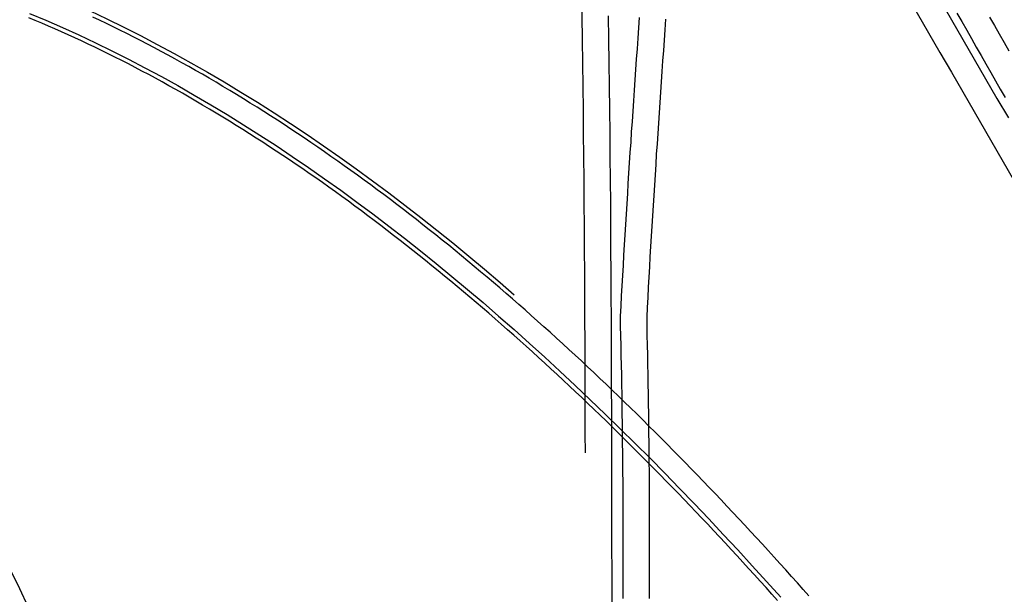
# Model space of a CAD drawing. Header units: metres. Extents: x 209848 to 209928, y 1182430 to 1182563.
# Tile 644 of 656: x 209863.17 to 209874.34, y 1182488.55 to 1182495.07. Entities that reach past the tile are written whole.
import ezdxf

# ---------------------------------------------------------------- set-up
doc = ezdxf.new("R2010")
doc.units = ezdxf.units.M
doc.header["$MEASUREMENT"] = 0
doc.linetypes.add('DGN Style 2', pattern=[15.036391, 9.021834, -6.014556])
doc.layers.get('0').update_dxf_attribs({"color": 254})

# ---------------------------------------------------------------- blocks, each defined once
blk = doc.blocks.new('*U2')
at = {"color": 3, "linetype": 'Continuous'}
for p, q in [((18.855, -3.965), (18.846, -4.084)), ((18.846, -4.084), (18.838, -4.202)), ((18.838, -4.202), (18.83, -4.321)), ((18.83, -4.321), (18.821, -4.439)), ((18.821, -4.439), (18.813, -4.557)), ((18.813, -4.557), (18.805, -4.675)), ((18.805, -4.675), (18.797, -4.793)), ((18.797, -4.793), (18.789, -4.911)), ((18.789, -4.911), (18.781, -5.029)), ((18.781, -5.029), (18.773, -5.146)), ((18.773, -5.146), (18.765, -5.264)), ((18.765, -5.264), (18.758, -5.381)), ((18.758, -5.381), (18.75, -5.499)), ((18.75, -5.499), (18.742, -5.616)), ((18.742, -5.616), (18.735, -5.733)), ((18.735, -5.733), (18.727, -5.85)), ((18.727, -5.85), (18.72, -5.966)), ((18.72, -5.966), (18.713, -6.083)), ((18.713, -6.083), (18.706, -6.2)), ((18.706, -6.2), (18.699, -6.316)), ((18.699, -6.316), (18.692, -6.432)), ((18.692, -6.432), (18.685, -6.548)), ((18.685, -6.548), (18.678, -6.664)), ((18.678, -6.664), (18.671, -6.78)), ((18.671, -6.78), (18.665, -6.896)), ((18.665, -6.896), (18.658, -7.012)), ((18.658, -7.012), (18.651, -7.127)), ((18.651, -7.127), (18.645, -7.243)), ((18.645, -7.243), (18.64, -7.357)), ((18.64, -7.357), (18.64, -7.469)), ((18.64, -7.469), (18.642, -7.58)), ((18.642, -7.58), (18.645, -7.691)), ((18.645, -7.691), (18.647, -7.802)), ((18.647, -7.802), (18.65, -7.912)), ((18.65, -7.912), (18.652, -8.023)), ((18.652, -8.023), (18.654, -8.134)), ((18.654, -8.134), (18.656, -8.244)), ((18.656, -8.244), (18.658, -8.355)), ((18.658, -8.355), (18.659, -8.465)), ((18.659, -8.465), (18.661, -8.576)), ((18.661, -8.576), (18.662, -8.686)), ((18.662, -8.686), (18.663, -8.797)), ((18.663, -8.797), (18.664, -8.907)), ((18.664, -8.907), (18.665, -9.018)), ((18.665, -9.018), (18.666, -9.128)), ((18.666, -9.128), (18.667, -9.239)), ((18.667, -9.239), (18.667, -9.349)), ((18.667, -9.349), (18.668, -9.46)), ((18.668, -9.46), (18.668, -9.57)), ((18.668, -9.57), (18.669, -9.68)), ((18.669, -9.68), (18.669, -9.79)), ((18.669, -9.79), (18.669, -9.901)), ((18.669, -9.901), (18.669, -10.011)), ((18.669, -10.011), (18.669, -10.121)), ((18.669, -10.121), (18.668, -10.231)), ((18.668, -10.231), (18.668, -10.341)), ((18.668, -10.341), (18.668, -10.451)), ((18.668, -10.451), (18.667, -10.561))]:
    blk.add_line(p, q, dxfattribs=at)
at = {"color": 40, "linetype": 'Continuous'}
for p, q in [((19.154, -3.986), (19.146, -4.105)), ((19.146, -4.105), (19.137, -4.223)), ((19.137, -4.223), (19.129, -4.342)), ((19.129, -4.342), (19.121, -4.46)), ((19.121, -4.46), (19.113, -4.578)), ((19.113, -4.578), (19.104, -4.696)), ((19.104, -4.696), (19.096, -4.814)), ((19.096, -4.814), (19.088, -4.931)), ((19.088, -4.931), (19.08, -5.049)), ((19.08, -5.049), (19.073, -5.166)), ((19.073, -5.166), (19.065, -5.284)), ((19.065, -5.284), (19.057, -5.401)), ((19.057, -5.401), (19.049, -5.518)), ((19.049, -5.518), (19.042, -5.635)), ((19.042, -5.635), (19.034, -5.752)), ((19.034, -5.752), (19.027, -5.869)), ((19.027, -5.869), (19.02, -5.985)), ((19.02, -5.985), (19.012, -6.102)), ((19.012, -6.102), (19.005, -6.218)), ((19.005, -6.218), (18.998, -6.334)), ((18.998, -6.334), (18.991, -6.45)), ((18.991, -6.45), (18.984, -6.566)), ((18.984, -6.566), (18.977, -6.682)), ((18.977, -6.682), (18.971, -6.798)), ((18.971, -6.798), (18.964, -6.913)), ((18.964, -6.913), (18.957, -7.029)), ((18.957, -7.029), (18.951, -7.144)), ((18.951, -7.144), (18.945, -7.259)), ((18.945, -7.259), (18.94, -7.369)), ((18.94, -7.369), (18.94, -7.471)), ((18.94, -7.471), (18.942, -7.574)), ((18.942, -7.574), (18.945, -7.684)), ((18.945, -7.684), (18.947, -7.795)), ((18.947, -7.795), (18.95, -7.906)), ((18.95, -7.906), (18.952, -8.017)), ((18.952, -8.017), (18.954, -8.128)), ((18.954, -8.128), (18.956, -8.239)), ((18.956, -8.239), (18.958, -8.35)), ((18.958, -8.35), (18.959, -8.461)), ((18.959, -8.461), (18.961, -8.572)), ((18.961, -8.572), (18.962, -8.683)), ((18.962, -8.683), (18.963, -8.794)), ((18.963, -8.794), (18.964, -8.905)), ((18.964, -8.905), (18.965, -9.015)), ((18.965, -9.015), (18.966, -9.126)), ((18.966, -9.126), (18.967, -9.237)), ((18.967, -9.237), (18.967, -9.348)), ((18.967, -9.348), (18.968, -9.458)), ((18.968, -9.458), (18.968, -9.569)), ((18.968, -9.569), (18.969, -9.679)), ((18.969, -9.679), (18.969, -9.79)), ((18.969, -9.79), (18.969, -9.9)), ((18.969, -9.9), (18.969, -10.011)), ((18.969, -10.011), (18.969, -10.121)), ((18.969, -10.121), (18.968, -10.231)), ((18.968, -10.231), (18.968, -10.342)), ((18.968, -10.342), (18.968, -10.452)), ((18.968, -10.452), (18.967, -10.562))]:
    blk.add_line(p, q, dxfattribs=at)
blk = doc.blocks.new('*U3')
at = {"color": 40, "linetype": 'Continuous'}
for p, q in [((11.999, -3.999), (11.925, -3.969)), ((12.073, -4.031), (11.999, -3.999)), ((22.832, -3.961), (22.887, -4.057)), ((12.148, -4.063), (12.073, -4.031)), ((12.222, -4.095), (12.148, -4.063)), ((12.297, -4.129), (12.222, -4.095)), ((12.372, -4.163), (12.297, -4.129)), ((22.887, -4.057), (22.942, -4.153)), ((12.448, -4.197), (12.372, -4.163)), ((12.523, -4.232), (12.448, -4.197)), ((12.599, -4.268), (12.523, -4.232)), ((22.942, -4.153), (22.997, -4.25)), ((12.675, -4.304), (12.599, -4.268)), ((12.751, -4.341), (12.675, -4.304)), ((12.828, -4.378), (12.751, -4.341)), ((22.997, -4.25), (23.051, -4.346)), ((12.904, -4.416), (12.828, -4.378)), ((12.98, -4.455), (12.904, -4.416)), ((13.057, -4.494), (12.98, -4.455)), ((13.133, -4.534), (13.057, -4.494)), ((13.21, -4.574), (13.133, -4.534)), ((13.287, -4.615), (13.21, -4.574)), ((13.363, -4.656), (13.287, -4.615)), ((13.44, -4.698), (13.363, -4.656)), ((13.517, -4.741), (13.44, -4.698)), ((13.593, -4.783), (13.517, -4.741)), ((13.67, -4.827), (13.593, -4.783)), ((13.746, -4.871), (13.67, -4.827)), ((13.823, -4.915), (13.746, -4.871)), ((13.899, -4.96), (13.823, -4.915)), ((13.976, -5.005), (13.899, -4.96)), ((14.052, -5.051), (13.976, -5.005)), ((14.128, -5.097), (14.052, -5.051)), ((14.205, -5.144), (14.128, -5.097)), ((14.281, -5.191), (14.205, -5.144)), ((14.357, -5.238), (14.281, -5.191)), ((14.432, -5.286), (14.357, -5.238)), ((14.508, -5.335), (14.432, -5.286)), ((14.584, -5.383), (14.508, -5.335)), ((14.659, -5.433), (14.584, -5.383)), ((14.735, -5.482), (14.659, -5.433)), ((14.81, -5.532), (14.735, -5.482)), ((14.885, -5.583), (14.81, -5.532)), ((14.96, -5.634), (14.885, -5.583)), ((15.035, -5.685), (14.96, -5.634)), ((15.109, -5.736), (15.035, -5.685)), ((15.184, -5.788), (15.109, -5.736)), ((15.258, -5.841), (15.184, -5.788)), ((15.332, -5.893), (15.258, -5.841)), ((15.407, -5.946), (15.332, -5.893)), ((15.48, -6), (15.407, -5.946)), ((15.554, -6.053), (15.48, -6)), ((15.628, -6.107), (15.554, -6.053)), ((15.702, -6.162), (15.628, -6.107)), ((15.775, -6.217), (15.702, -6.162)), ((15.848, -6.272), (15.775, -6.217)), ((15.921, -6.328), (15.848, -6.272)), ((15.994, -6.383), (15.921, -6.328)), ((16.067, -6.44), (15.994, -6.383)), ((16.14, -6.496), (16.067, -6.44)), ((16.213, -6.553), (16.14, -6.496)), ((16.285, -6.61), (16.213, -6.553)), ((16.358, -6.668), (16.285, -6.61)), ((16.43, -6.726), (16.358, -6.668)), ((16.502, -6.784), (16.43, -6.726)), ((16.574, -6.843), (16.502, -6.784)), ((16.646, -6.902), (16.574, -6.843)), ((16.718, -6.961), (16.646, -6.902)), ((16.79, -7.021), (16.718, -6.961)), ((16.862, -7.081), (16.79, -7.021)), ((16.933, -7.141), (16.862, -7.081)), ((17.005, -7.202), (16.933, -7.141)), ((17.076, -7.263), (17.005, -7.202)), ((17.147, -7.324), (17.076, -7.263)), ((17.218, -7.386), (17.147, -7.324)), ((17.289, -7.448), (17.218, -7.386)), ((17.36, -7.51), (17.289, -7.448)), ((17.431, -7.573), (17.36, -7.51)), ((17.502, -7.636), (17.431, -7.573)), ((17.572, -7.699), (17.502, -7.636)), ((17.643, -7.762), (17.572, -7.699)), ((17.713, -7.826), (17.643, -7.762)), ((17.783, -7.89), (17.713, -7.826)), ((17.853, -7.955), (17.783, -7.89)), ((17.923, -8.019), (17.853, -7.955)), ((17.993, -8.084), (17.923, -8.019)), ((18.063, -8.15), (17.993, -8.084)), ((18.132, -8.215), (18.063, -8.15)), ((18.202, -8.281), (18.132, -8.215)), ((18.271, -8.347), (18.202, -8.281)), ((18.34, -8.413), (18.271, -8.347)), ((18.41, -8.48), (18.34, -8.413)), ((18.479, -8.546), (18.41, -8.48)), ((18.547, -8.614), (18.479, -8.546)), ((18.616, -8.681), (18.547, -8.614)), ((18.685, -8.748), (18.616, -8.681)), ((18.753, -8.816), (18.685, -8.748)), ((18.822, -8.884), (18.753, -8.816)), ((18.89, -8.953), (18.822, -8.884)), ((18.958, -9.021), (18.89, -8.953)), ((19.026, -9.09), (18.958, -9.021)), ((19.094, -9.159), (19.026, -9.09)), ((19.162, -9.228), (19.094, -9.159)), ((19.229, -9.298), (19.162, -9.228)), ((19.297, -9.367), (19.229, -9.298)), ((19.364, -9.437), (19.297, -9.367)), ((19.432, -9.508), (19.364, -9.437)), ((19.499, -9.578), (19.432, -9.508)), ((19.566, -9.648), (19.499, -9.578)), ((19.633, -9.719), (19.566, -9.648)), ((19.699, -9.79), (19.633, -9.719)), ((19.766, -9.861), (19.699, -9.79)), ((19.833, -9.933), (19.766, -9.861)), ((19.899, -10.004), (19.833, -9.933)), ((19.965, -10.076), (19.899, -10.004)), ((20.031, -10.148), (19.965, -10.076)), ((20.097, -10.22), (20.031, -10.148)), ((20.163, -10.293), (20.097, -10.22)), ((20.229, -10.365), (20.163, -10.293)), ((20.295, -10.438), (20.229, -10.365)), ((20.36, -10.511), (20.295, -10.438)), ((20.426, -10.584), (20.36, -10.511))]:
    blk.add_line(p, q, dxfattribs=at)
at = {"color": 3, "linetype": 'Continuous'}
for p, q in [((12.729, -3.997), (12.651, -3.961)), ((12.806, -4.034), (12.729, -3.997)), ((22.461, -3.917), (22.517, -4.013)), ((22.517, -4.013), (22.572, -4.11)), ((12.884, -4.072), (12.806, -4.034)), ((12.961, -4.11), (12.884, -4.072)), ((13.039, -4.149), (12.961, -4.11)), ((22.572, -4.11), (22.627, -4.206)), ((13.117, -4.188), (13.039, -4.149)), ((13.195, -4.228), (13.117, -4.188)), ((13.273, -4.268), (13.195, -4.228)), ((22.627, -4.206), (22.681, -4.302)), ((13.351, -4.309), (13.273, -4.268)), ((13.429, -4.351), (13.351, -4.309)), ((13.507, -4.393), (13.429, -4.351)), ((22.681, -4.302), (22.736, -4.398)), ((13.585, -4.436), (13.507, -4.393)), ((13.663, -4.479), (13.585, -4.436)), ((22.736, -4.398), (22.791, -4.494)), ((13.741, -4.522), (13.663, -4.479)), ((13.819, -4.566), (13.741, -4.522)), ((13.897, -4.611), (13.819, -4.566)), ((22.791, -4.494), (22.845, -4.59)), ((13.975, -4.656), (13.897, -4.611)), ((14.052, -4.702), (13.975, -4.656)), ((22.845, -4.59), (22.899, -4.685)), ((22.899, -4.685), (22.953, -4.781)), ((14.13, -4.748), (14.052, -4.702)), ((14.208, -4.794), (14.13, -4.748)), ((14.285, -4.841), (14.208, -4.794)), ((22.953, -4.781), (23.007, -4.876)), ((14.363, -4.889), (14.285, -4.841)), ((14.44, -4.937), (14.363, -4.889)), ((14.517, -4.985), (14.44, -4.937)), ((14.594, -5.034), (14.517, -4.985)), ((14.671, -5.083), (14.594, -5.034)), ((14.748, -5.132), (14.671, -5.083)), ((14.824, -5.182), (14.748, -5.132)), ((14.901, -5.233), (14.824, -5.182)), ((14.977, -5.283), (14.901, -5.233)), ((15.053, -5.334), (14.977, -5.283)), ((15.129, -5.386), (15.053, -5.334)), ((15.205, -5.438), (15.129, -5.386)), ((15.281, -5.49), (15.205, -5.438)), ((15.356, -5.543), (15.281, -5.49)), ((15.432, -5.596), (15.356, -5.543)), ((15.507, -5.649), (15.432, -5.596)), ((15.582, -5.703), (15.507, -5.649)), ((15.657, -5.757), (15.582, -5.703)), ((15.732, -5.812), (15.657, -5.757)), ((15.807, -5.866), (15.732, -5.812)), ((15.881, -5.922), (15.807, -5.866)), ((15.955, -5.977), (15.881, -5.922)), ((16.03, -6.033), (15.955, -5.977)), ((16.104, -6.089), (16.03, -6.033)), ((16.178, -6.146), (16.104, -6.089)), ((16.251, -6.203), (16.178, -6.146)), ((16.325, -6.26), (16.251, -6.203)), ((16.399, -6.318), (16.325, -6.26)), ((16.472, -6.376), (16.399, -6.318)), ((16.545, -6.434), (16.472, -6.376)), ((16.619, -6.493), (16.545, -6.434)), ((16.692, -6.552), (16.619, -6.493)), ((16.765, -6.611), (16.692, -6.552)), ((16.837, -6.671), (16.765, -6.611)), ((16.91, -6.731), (16.837, -6.671)), ((16.983, -6.791), (16.91, -6.731)), ((17.055, -6.852), (16.983, -6.791)), ((17.127, -6.913), (17.055, -6.852)), ((17.2, -6.974), (17.127, -6.913)), ((17.272, -7.036), (17.2, -6.974)), ((17.344, -7.098), (17.272, -7.036)), ((17.416, -7.16), (17.344, -7.098)), ((17.487, -7.223), (17.416, -7.16)), ((17.559, -7.286), (17.487, -7.223)), ((17.63, -7.349), (17.559, -7.286)), ((17.702, -7.412), (17.63, -7.349)), ((17.773, -7.476), (17.702, -7.412)), ((17.844, -7.54), (17.773, -7.476)), ((17.915, -7.605), (17.844, -7.54)), ((17.986, -7.669), (17.915, -7.605)), ((18.057, -7.734), (17.986, -7.669)), ((18.127, -7.8), (18.057, -7.734)), ((18.198, -7.865), (18.127, -7.8)), ((18.268, -7.931), (18.198, -7.865)), ((18.339, -7.997), (18.268, -7.931)), ((18.409, -8.063), (18.339, -7.997)), ((18.479, -8.13), (18.409, -8.063)), ((18.549, -8.197), (18.479, -8.13)), ((18.618, -8.264), (18.549, -8.197)), ((18.688, -8.332), (18.618, -8.264)), ((18.757, -8.399), (18.688, -8.332)), ((18.827, -8.467), (18.757, -8.399)), ((18.896, -8.535), (18.827, -8.467)), ((18.965, -8.604), (18.896, -8.535)), ((19.034, -8.672), (18.965, -8.604)), ((19.103, -8.741), (19.034, -8.672)), ((19.171, -8.81), (19.103, -8.741)), ((19.24, -8.88), (19.171, -8.81)), ((19.308, -8.949), (19.24, -8.88)), ((19.377, -9.019), (19.308, -8.949)), ((19.445, -9.089), (19.377, -9.019)), ((19.513, -9.159), (19.445, -9.089)), ((19.581, -9.23), (19.513, -9.159)), ((19.649, -9.3), (19.581, -9.23)), ((19.716, -9.371), (19.649, -9.3)), ((19.784, -9.442), (19.716, -9.371)), ((19.851, -9.514), (19.784, -9.442)), ((19.918, -9.585), (19.851, -9.514)), ((19.985, -9.657), (19.918, -9.585)), ((20.053, -9.729), (19.985, -9.657)), ((20.119, -9.801), (20.053, -9.729)), ((20.186, -9.873), (20.119, -9.801)), ((20.253, -9.946), (20.186, -9.873)), ((20.319, -10.018), (20.253, -9.946)), ((20.386, -10.091), (20.319, -10.018)), ((20.452, -10.164), (20.386, -10.091)), ((20.518, -10.238), (20.452, -10.164)), ((20.584, -10.311), (20.518, -10.238)), ((20.65, -10.385), (20.584, -10.311)), ((20.715, -10.458), (20.65, -10.385)), ((20.781, -10.532), (20.715, -10.458))]:
    blk.add_line(p, q, dxfattribs=at)
blk = doc.blocks.new('ATTEMP')
at = {"color": 5, "linetype": 'Continuous', "flags": 128}
for points in [[(9.993, -3.946), (9.997, -4.213), (10, -4.481), (10.003, -4.747), (10.006, -5.013), (10.009, -5.279), (10.012, -5.543), (10.014, -5.808), (10.016, -6.072), (10.018, -6.335), (10.019, -6.598), (10.021, -6.861), (10.022, -7.123), (10.024, -7.385), (10.025, -7.647), (10.026, -7.908), (10.027, -8.168), (10.028, -8.429), (10.028, -8.689), (10.029, -8.949), (10.03, -9.209), (10.03, -9.468), (10.031, -9.727), (10.031, -9.986), (10.032, -10.244), (10.032, -10.503), (10.033, -10.761)], [(13.759, -3.768), (13.889, -3.991), (14.018, -4.215), (14.147, -4.438), (14.276, -4.661), (14.405, -4.884), (14.534, -5.107)], [(3.423, -3.919), (3.61, -3.997), (3.797, -4.079), (3.984, -4.164), (4.171, -4.252), (4.358, -4.344), (4.546, -4.438), (4.733, -4.536), (4.92, -4.637), (5.107, -4.74), (5.293, -4.847), (5.48, -4.956), (5.666, -5.068), (5.851, -5.183), (6.037, -5.301), (6.221, -5.421), (6.406, -5.544), (6.59, -5.67), (6.773, -5.798), (6.956, -5.928), (7.138, -6.061), (7.319, -6.196), (7.5, -6.334), (7.681, -6.473), (7.86, -6.615), (8.039, -6.759), (8.217, -6.905), (8.395, -7.053), (8.572, -7.203), (8.748, -7.355), (8.923, -7.509), (9.098, -7.665), (9.271, -7.822), (9.444, -7.981), (9.617, -8.142), (9.788, -8.305), (9.959, -8.469), (10.129, -8.634), (10.298, -8.802), (10.467, -8.97), (10.634, -9.14), (10.801, -9.312), (10.968, -9.485), (11.133, -9.659), (11.298, -9.834), (11.462, -10.011), (11.625, -10.189), (11.788, -10.368), (11.95, -10.548)]]:
    blk.add_lwpolyline(points, dxfattribs=at)
at = {"color": 1, "linetype": 'DGN Style 2', "flags": 128}
for points in [[(-9.736, 0.001), (-9.732, 0.262), (-9.721, 0.525), (-9.701, 0.789), (-9.674, 1.054), (-9.639, 1.318), (-9.596, 1.583), (-9.546, 1.847), (-9.487, 2.11), (-9.421, 2.373), (-9.348, 2.634), (-9.267, 2.894), (-9.178, 3.152), (-9.082, 3.408), (-8.978, 3.662), (-8.867, 3.913), (-8.748, 4.162), (-8.623, 4.408), (-8.49, 4.65), (-8.35, 4.889), (-8.203, 5.125), (-8.049, 5.356), (-7.889, 5.583), (-7.722, 5.806), (-7.548, 6.024), (-7.368, 6.238), (-7.182, 6.446), (-6.99, 6.649), (-6.791, 6.847), (-6.587, 7.039), (-6.378, 7.225), (-6.163, 7.406), (-5.942, 7.58), (-5.717, 7.748), (-5.486, 7.91), (-5.251, 8.064), (-5.011, 8.212), (-4.768, 8.353), (-4.519, 8.488), (-4.267, 8.614), (-4.012, 8.734), (-3.753, 8.846), (-3.49, 8.95), (-3.225, 9.047), (-2.956, 9.136), (-2.685, 9.218), (-2.412, 9.291), (-2.137, 9.356), (-1.859, 9.413), (-1.581, 9.463), (-1.3, 9.504), (-1.019, 9.536), (-0.737, 9.561), (-0.454, 9.577), (-0.17, 9.585), (0.113, 9.584), (0.397, 9.575), (0.68, 9.558), (0.963, 9.533), (1.244, 9.499), (1.525, 9.456), (1.805, 9.406), (2.082, 9.347), (2.358, 9.281), (2.632, 9.206), (2.904, 9.123), (3.173, 9.032), (3.439, 8.933), (3.703, 8.826), (3.963, 8.711), (4.219, 8.589), (4.472, 8.459), (4.721, 8.322), (4.966, 8.177), (5.206, 8.026), (5.442, 7.867), (5.673, 7.701), (5.899, 7.529), (6.12, 7.35), (6.336, 7.164), (6.545, 6.972), (6.75, 6.774), (6.948, 6.57), (7.14, 6.36), (7.325, 6.144), (7.505, 5.923), (7.677, 5.697), (7.843, 5.466), (8.002, 5.23), (8.154, 4.989), (8.298, 4.744), (8.436, 4.495), (8.565, 4.241), (8.687, 3.984), (8.802, 3.724), (8.909, 3.46), (9.007, 3.193), (9.098, 2.923), (9.181, 2.651), (9.256, 2.376), (9.322, 2.099), (9.38, 1.82), (9.43, 1.54), (9.472, 1.258), (9.505, 0.976), (9.529, 0.692), (9.547, 0.412), (9.563, 0.135), (9.578, -0.142), (9.591, -0.418), (9.604, -0.694), (9.615, -0.969), (9.626, -1.243), (9.635, -1.517), (9.644, -1.79), (9.652, -2.062), (9.66, -2.334), (9.667, -2.605), (9.673, -2.875), (9.678, -3.145), (9.684, -3.414), (9.688, -3.682), (9.693, -3.95), (9.697, -4.218), (9.7, -4.484), (9.703, -4.751), (9.706, -5.016), (9.709, -5.281), (9.712, -5.546), (9.714, -5.81), (9.716, -6.074), (9.718, -6.337), (9.719, -6.6), (9.721, -6.863), (9.722, -7.125), (9.724, -7.386), (9.725, -7.648), (9.726, -7.909), (9.727, -8.17), (9.728, -8.43), (9.728, -8.69), (9.729, -8.95), (9.73, -9.209), (9.73, -9.469), (9.731, -9.728), (9.731, -9.986), (9.732, -10.245), (9.732, -10.503), (9.733, -10.761), (9.733, -11.019), (9.733, -11.277), (9.733, -11.535), (9.734, -11.792), (9.734, -12.049), (9.734, -12.306), (9.734, -12.563), (9.735, -12.82), (9.735, -13.077), (9.735, -13.333), (9.735, -13.59), (9.735, -13.846), (9.735, -14.102), (9.735, -14.358), (9.735, -14.614), (9.735, -14.87), (9.735, -15.126), (9.736, -15.382), (9.736, -15.637), (9.736, -15.893), (9.736, -16.148), (9.736, -16.404), (9.736, -16.659), (9.736, -16.915), (9.736, -17.17), (9.736, -17.425), (9.736, -17.68), (9.736, -17.935), (9.736, -18.19), (9.736, -18.445), (9.736, -18.7), (9.736, -18.955), (9.736, -19.21), (9.736, -19.464), (9.736, -19.719), (9.736, -19.974), (9.736, -20.229), (9.736, -20.483), (9.736, -20.738), (9.736, -20.992), (9.736, -21.247), (9.736, -21.502), (9.736, -21.756), (9.736, -22.01), (9.736, -22.265), (9.736, -22.519), (9.736, -22.774), (9.736, -23.028), (9.736, -23.283), (9.736, -23.537), (9.736, -23.791), (9.736, -24.046), (9.736, -24.3), (9.736, -24.554), (9.736, -24.808), (9.736, -25.063), (9.736, -25.317), (9.736, -25.571), (9.736, -25.825), (9.736, -26.08), (9.736, -26.334), (9.736, -26.588), (9.736, -26.842), (9.736, -27.096), (9.736, -27.351), (9.736, -27.605), (9.736, -27.859), (9.736, -28.113), (9.736, -28.367), (9.736, -28.621), (9.736, -28.875), (9.736, -29.129), (9.736, -29.384), (9.736, -29.638), (9.736, -29.892), (9.736, -30.146), (9.736, -30.4), (9.736, -30.654), (9.736, -30.908), (9.736, -31.162), (9.736, -31.416), (9.736, -31.67), (9.736, -31.924), (9.736, -32.178), (9.736, -32.432), (9.736, -32.686), (9.736, -32.941), (9.736, -33.195), (9.736, -33.449), (9.736, -33.703), (9.736, -33.957), (9.736, -34.211), (9.736, -34.465), (9.736, -34.719), (9.736, -34.973), (9.736, -35.227), (9.736, -35.481), (9.736, -35.735), (9.736, -35.989), (9.736, -36.243), (9.736, -36.497), (9.736, -36.751), (9.736, -37.005), (9.736, -37.259), (9.736, -37.513), (9.736, -37.767), (9.736, -38.021), (9.736, -38.275), (9.736, -38.529), (9.736, -38.783), (9.736, -39.037), (9.736, -39.291), (9.736, -39.545), (9.736, -39.799), (9.736, -40.053), (9.736, -40.307), (9.736, -40.561), (9.736, -40.815), (9.736, -41.069), (9.736, -41.323), (9.736, -41.577), (9.736, -41.831), (9.736, -42.085), (9.736, -42.339), (9.736, -42.593), (9.736, -42.847), (9.736, -43.101), (9.736, -43.355), (9.736, -43.609), (9.736, -43.863), (9.736, -44.117), (9.736, -44.371), (9.736, -44.625), (9.736, -44.879), (9.736, -45.133), (9.736, -45.387), (9.736, -45.641), (9.736, -45.895), (9.736, -46.149), (9.736, -46.403), (9.736, -46.657), (9.736, -46.911), (9.736, -47.165), (9.736, -47.419), (9.736, -47.673), (9.736, -47.927), (9.736, -48.181), (9.736, -48.435), (9.736, -48.689), (9.736, -48.943), (9.736, -49.197), (9.736, -49.451), (9.736, -49.705), (9.736, -49.959), (9.736, -50.213), (9.736, -50.467), (9.736, -50.721), (9.736, -50.975), (9.736, -51.229), (9.736, -51.483), (9.736, -51.737), (9.736, -51.991), (9.736, -52.245), (9.736, -52.499), (9.736, -52.753), (9.736, -53.007), (9.736, -53.261), (9.736, -53.515), (9.736, -53.768), (9.736, -54.022), (9.736, -54.276), (9.736, -54.53), (9.736, -54.784), (9.736, -55.038), (9.736, -55.292), (9.736, -55.546), (9.736, -55.8), (9.736, -56.054), (9.736, -56.308), (9.736, -56.562), (9.736, -56.816), (9.736, -57.07), (9.736, -57.324), (9.736, -57.578), (9.736, -57.832), (9.736, -58.086), (9.736, -58.34), (9.736, -58.594), (9.736, -58.848), (9.736, -59.102), (9.736, -59.356), (9.736, -59.61), (9.736, -59.864), (9.736, -60.118), (9.736, -60.372), (9.736, -60.626), (9.736, -60.88), (9.736, -61.134), (9.736, -61.388), (9.736, -61.642), (9.736, -61.896), (9.736, -62.15), (9.736, -62.404), (9.736, -62.658), (9.736, -62.912), (9.736, -63.166), (9.736, -63.42), (9.736, -63.674), (9.736, -63.928), (9.736, -64.182), (9.736, -64.436), (9.736, -64.69), (9.736, -64.944), (9.736, -65.198), (9.736, -65.452), (9.736, -65.706), (9.736, -65.96), (9.736, -66.214), (9.736, -66.468), (9.736, -66.722), (9.736, -66.976), (9.736, -67.23), (9.736, -67.484), (9.736, -67.738), (9.736, -67.992), (9.736, -68.246), (9.736, -68.5), (9.736, -68.58)], [(-9.736, 0.001), (-9.732, 0.262), (-9.721, 0.526), (-9.701, 0.79), (-9.674, 1.054), (-9.639, 1.319), (-9.596, 1.584), (-9.545, 1.848), (-9.487, 2.111), (-9.421, 2.374), (-9.347, 2.635), (-9.266, 2.895), (-9.177, 3.154), (-9.081, 3.41), (-8.977, 3.664), (-8.866, 3.916), (-8.747, 4.164), (-8.621, 4.41), (-8.488, 4.653), (-8.348, 4.892), (-8.201, 5.127), (-8.048, 5.359), (-7.887, 5.586), (-7.72, 5.809), (-7.546, 6.027), (-7.366, 6.241), (-7.179, 6.449), (-6.987, 6.652), (-6.788, 6.85), (-6.584, 7.042), (-6.374, 7.229), (-6.159, 7.409), (-5.938, 7.583), (-5.712, 7.751), (-5.482, 7.913), (-5.246, 8.067), (-5.007, 8.215), (-4.762, 8.356), (-4.514, 8.49), (-4.262, 8.617), (-4.006, 8.736), (-3.746, 8.848), (-3.484, 8.953), (-3.218, 9.05), (-2.949, 9.138), (-2.678, 9.22), (-2.405, 9.293), (-2.129, 9.358), (-1.852, 9.415), (-1.573, 9.464), (-1.292, 9.505), (-1.011, 9.537), (-0.728, 9.561), (-0.445, 9.577), (-0.161, 9.585), (0.122, 9.584), (0.406, 9.575), (0.689, 9.557), (0.972, 9.532), (1.254, 9.497), (1.535, 9.455), (1.814, 9.404), (2.092, 9.345), (2.368, 9.278), (2.642, 9.203), (2.914, 9.119), (3.183, 9.028), (3.449, 8.929), (3.713, 8.821), (3.973, 8.707), (4.229, 8.584), (4.482, 8.454), (4.731, 8.316), (4.976, 8.171), (5.216, 8.019), (5.452, 7.86), (5.683, 7.694), (5.909, 7.521), (6.13, 7.341), (6.345, 7.155), (6.555, 6.963), (6.759, 6.764), (6.957, 6.56), (7.149, 6.35), (7.334, 6.134), (7.513, 5.912), (7.686, 5.686), (7.851, 5.454), (8.009, 5.22), (8.161, 4.987), (8.313, 4.755), (8.463, 4.523), (8.611, 4.29), (8.759, 4.058), (8.905, 3.825), (9.051, 3.593), (9.195, 3.361), (9.338, 3.129), (9.48, 2.898), (9.622, 2.666), (9.763, 2.435), (9.902, 2.204), (10.042, 1.974), (10.18, 1.744), (10.318, 1.514), (10.455, 1.284), (10.591, 1.055), (10.727, 0.826), (10.863, 0.598), (10.998, 0.369), (11.132, 0.141), (11.266, -0.086), (11.4, -0.314), (11.533, -0.541), (11.666, -0.768), (11.799, -0.994), (11.931, -1.221), (12.063, -1.447), (12.195, -1.672), (12.326, -1.898), (12.457, -2.123), (12.588, -2.348), (12.719, -2.573), (12.849, -2.798), (12.98, -3.022), (13.11, -3.247), (13.24, -3.471), (13.37, -3.694), (13.499, -3.918), (13.629, -4.142), (13.758, -4.365), (13.888, -4.588), (14.017, -4.811), (14.146, -5.034), (14.275, -5.257), (14.404, -5.48), (14.532, -5.702), (14.661, -5.925), (14.789, -6.147), (14.918, -6.369), (15.046, -6.591), (15.175, -6.813), (15.303, -7.035), (15.431, -7.257), (15.559, -7.479), (15.687, -7.701), (15.815, -7.922), (15.943, -8.144), (16.071, -8.365), (16.199, -8.587), (16.327, -8.808), (16.455, -9.029), (16.583, -9.25), (16.71, -9.471), (16.838, -9.692), (16.966, -9.913), (17.093, -10.134), (17.221, -10.355), (17.348, -10.576), (17.476, -10.797), (17.603, -11.018), (17.731, -11.239), (17.858, -11.459), (17.986, -11.68), (18.113, -11.901), (18.24, -12.121), (18.368, -12.342), (18.495, -12.562), (18.622, -12.783), (18.75, -13.003), (18.877, -13.224), (19.004, -13.444), (19.132, -13.665), (19.259, -13.885), (19.386, -14.106), (19.513, -14.326), (19.641, -14.546), (19.768, -14.767), (19.895, -14.987), (20.022, -15.207), (20.149, -15.427), (20.277, -15.648), (20.404, -15.868), (20.531, -16.088), (20.658, -16.308), (20.785, -16.529), (20.912, -16.749), (21.039, -16.969), (21.167, -17.189), (21.294, -17.409), (21.421, -17.63), (21.548, -17.85), (21.675, -18.07), (21.802, -18.29), (21.929, -18.51), (22.056, -18.73), (22.183, -18.95), (22.31, -19.17), (22.437, -19.39), (22.565, -19.611), (22.692, -19.831), (22.819, -20.051), (22.946, -20.271), (23.073, -20.491), (23.2, -20.711), (23.327, -20.931), (23.454, -21.151), (23.581, -21.371), (23.708, -21.591), (23.835, -21.811), (23.962, -22.031), (24.089, -22.251), (24.216, -22.471), (24.343, -22.691), (24.47, -22.911), (24.597, -23.131), (24.724, -23.351), (24.851, -23.571), (24.978, -23.791), (25.105, -24.011), (25.232, -24.231), (25.359, -24.451), (25.486, -24.671), (25.613, -24.891), (25.74, -25.111), (25.867, -25.331), (25.994, -25.551), (26.121, -25.771), (26.248, -25.991), (26.375, -26.211), (26.502, -26.431), (26.629, -26.651), (26.756, -26.871), (26.883, -27.091), (27.01, -27.311), (27.137, -27.531), (27.264, -27.751), (27.391, -27.971), (27.518, -28.191), (27.645, -28.411), (27.772, -28.631), (27.899, -28.851), (28.026, -29.071), (28.153, -29.291), (28.28, -29.511), (28.407, -29.731), (28.534, -29.951), (28.661, -30.171), (28.788, -30.391), (28.915, -30.611), (29.042, -30.831), (29.169, -31.051), (29.296, -31.271), (29.423, -31.491), (29.55, -31.711), (29.677, -31.931), (29.804, -32.151), (29.931, -32.37), (30.058, -32.59), (30.185, -32.81), (30.312, -33.03), (30.439, -33.25), (30.566, -33.47), (30.693, -33.69), (30.82, -33.91), (30.947, -34.13), (31.074, -34.35), (31.201, -34.57), (31.328, -34.79), (31.455, -35.01), (31.582, -35.23), (31.709, -35.45), (31.836, -35.67), (31.963, -35.89), (32.09, -36.11), (32.217, -36.33), (32.344, -36.55), (32.471, -36.77), (32.598, -36.99), (32.725, -37.21), (32.852, -37.43), (32.979, -37.65), (33.106, -37.87), (33.233, -38.089), (33.36, -38.309), (33.487, -38.529), (33.614, -38.749), (33.741, -38.969), (33.868, -39.189), (33.995, -39.409), (34.122, -39.629), (34.249, -39.849), (34.376, -40.069), (34.503, -40.289), (34.63, -40.509), (34.757, -40.729), (34.884, -40.949), (35.011, -41.169), (35.138, -41.389), (35.265, -41.609), (35.392, -41.829), (35.519, -42.049), (35.646, -42.269), (35.773, -42.489), (35.9, -42.709), (36.027, -42.929), (36.154, -43.149), (36.281, -43.368), (36.408, -43.588), (36.535, -43.808), (36.662, -44.028), (36.789, -44.248), (36.916, -44.468), (37.043, -44.688), (37.17, -44.908), (37.297, -45.128), (37.424, -45.348), (37.551, -45.568), (37.678, -45.788), (37.805, -46.008), (37.932, -46.228), (38.059, -46.448), (38.186, -46.668), (38.313, -46.888), (38.44, -47.108), (38.567, -47.328), (38.694, -47.548), (38.821, -47.768), (38.948, -47.988), (39.075, -48.208), (39.202, -48.427), (39.329, -48.647), (39.456, -48.867), (39.583, -49.087), (39.71, -49.307), (39.837, -49.527), (39.964, -49.747), (40.091, -49.967), (40.218, -50.187), (40.345, -50.407), (40.472, -50.627), (40.599, -50.847), (40.726, -51.067), (40.853, -51.287), (40.98, -51.507), (41.107, -51.727), (41.234, -51.947), (41.361, -52.167), (41.488, -52.387), (41.615, -52.607), (41.742, -52.827), (41.869, -53.047), (41.996, -53.267), (42.123, -53.487), (42.25, -53.706), (42.377, -53.926), (42.504, -54.146), (42.631, -54.366), (42.722, -54.524)]]:
    blk.add_lwpolyline(points, dxfattribs=at)
at = {"color": 6, "linetype": 'DGN Style 2', "flags": 128}
for points in [[(-7.286, -27.61), (-7.286, -27.356), (-7.286, -27.102), (-7.286, -26.849), (-7.286, -26.596), (-7.286, -26.344), (-7.286, -26.092), (-7.286, -25.842), (-7.286, -25.592), (-7.286, -25.344), (-7.286, -25.097), (-7.286, -24.851), (-7.286, -24.606), (-7.287, -24.362), (-7.287, -24.12), (-7.287, -23.88), (-7.287, -23.64), (-7.287, -23.403), (-7.288, -23.166), (-7.288, -22.932), (-7.288, -22.699), (-7.289, -22.467), (-7.289, -22.237), (-7.29, -22.009), (-7.29, -21.782), (-7.291, -21.557), (-7.291, -21.334), (-7.292, -21.112), (-7.293, -20.892), (-7.293, -20.674), (-7.294, -20.458), (-7.295, -20.243), (-7.295, -20.03), (-7.296, -19.819), (-7.297, -19.61), (-7.297, -19.402), (-7.298, -19.196), (-7.299, -18.992), (-7.299, -18.79), (-7.3, -18.589), (-7.3, -18.391), (-7.301, -18.194), (-7.301, -17.999), (-7.301, -17.806), (-7.301, -17.614), (-7.301, -17.425), (-7.301, -17.237), (-7.301, -17.051), (-7.3, -16.867), (-7.3, -16.685), (-7.299, -16.504), (-7.298, -16.326), (-7.297, -16.149), (-7.296, -15.974), (-7.295, -15.801), (-7.293, -15.629), (-7.291, -15.46), (-7.289, -15.292), (-7.287, -15.126), (-7.284, -14.962), (-7.282, -14.799), (-7.279, -14.639), (-7.275, -14.48), (-7.272, -14.323), (-7.268, -14.167), (-7.264, -14.014), (-7.26, -13.862), (-7.255, -13.712), (-7.25, -13.564), (-7.245, -13.417), (-7.24, -13.272), (-7.234, -13.129), (-7.228, -12.988), (-7.222, -12.848), (-7.215, -12.71), (-7.209, -12.574), (-7.201, -12.439), (-7.194, -12.306), (-7.186, -12.175), (-7.178, -12.045), (-7.17, -11.917), (-7.162, -11.791), (-7.153, -11.666), (-7.144, -11.543), (-7.134, -11.421), (-7.125, -11.301), (-7.115, -11.183), (-7.104, -11.066), (-7.094, -10.95), (-7.083, -10.835), (-7.072, -10.718), (-7.06, -10.6), (-7.047, -10.482), (-7.034, -10.363), (-7.02, -10.243), (-7.006, -10.123), (-6.991, -10.002), (-6.976, -9.88), (-6.959, -9.759), (-6.943, -9.637), (-6.925, -9.515), (-6.907, -9.392), (-6.888, -9.27), (-6.868, -9.147), (-6.848, -9.025), (-6.826, -8.903), (-6.804, -8.78), (-6.781, -8.658), (-6.758, -8.536), (-6.733, -8.415), (-6.707, -8.294), (-6.681, -8.173), (-6.653, -8.053), (-6.625, -7.933), (-6.595, -7.814), (-6.565, -7.695), (-6.533, -7.577), (-6.501, -7.46), (-6.467, -7.344), (-6.432, -7.228), (-6.396, -7.113), (-6.359, -6.999), (-6.32, -6.886), (-6.281, -6.774), (-6.24, -6.663), (-6.197, -6.553), (-6.154, -6.445), (-6.109, -6.337), (-6.063, -6.23), (-6.015, -6.125), (-5.967, -6.021), (-5.916, -5.918), (-5.865, -5.817), (-5.812, -5.717), (-5.757, -5.618), (-5.701, -5.521), (-5.644, -5.425), (-5.585, -5.33), (-5.525, -5.237), (-5.463, -5.145), (-5.399, -5.055), (-5.334, -4.966), (-5.268, -4.879), (-5.199, -4.793), (-5.129, -4.708), (-5.057, -4.625), (-4.984, -4.543), (-4.909, -4.463), (-4.831, -4.384), (-4.752, -4.306), (-4.671, -4.23), (-4.588, -4.156), (-4.503, -4.082), (-4.415, -4.011), (-4.326, -3.94), (-4.234, -3.872), (-4.14, -3.804), (-4.044, -3.739), (-3.945, -3.675), (-3.844, -3.612), (-3.74, -3.551), (-3.634, -3.492), (-3.525, -3.435), (-3.414, -3.38), (-3.3, -3.326), (-3.183, -3.275), (-3.064, -3.225), (-2.942, -3.178), (-2.817, -3.132), (-2.689, -3.089), (-2.559, -3.048), (-2.426, -3.01), (-2.291, -2.974), (-2.152, -2.941), (-2.011, -2.91), (-1.868, -2.882), (-1.722, -2.857), (-1.573, -2.834), (-1.422, -2.815), (-1.268, -2.799), (-1.112, -2.785), (-0.953, -2.775), (-0.793, -2.768), (-0.63, -2.764), (-0.465, -2.763), (-0.297, -2.766), (-0.128, -2.773), (0.043, -2.782), (0.216, -2.795), (0.39, -2.812), (0.566, -2.832), (0.744, -2.856), (0.923, -2.883), (1.104, -2.914), (1.286, -2.949), (1.469, -2.987), (1.653, -3.029), (1.839, -3.074), (2.025, -3.123), (2.212, -3.175), (2.399, -3.231), (2.588, -3.291), (2.777, -3.354), (2.966, -3.421), (3.156, -3.491), (3.347, -3.564), (3.537, -3.641), (3.728, -3.721), (3.919, -3.805), (4.11, -3.892), (4.301, -3.982), (4.492, -4.075), (4.682, -4.171), (4.873, -4.271), (5.064, -4.373), (5.254, -4.479), (5.444, -4.587), (5.633, -4.698), (5.822, -4.812), (6.011, -4.929), (6.199, -5.049), (6.386, -5.171), (6.573, -5.296), (6.76, -5.423), (6.946, -5.553), (7.131, -5.685), (7.316, -5.819), (7.5, -5.956), (7.683, -6.096), (7.865, -6.237), (8.047, -6.38), (8.228, -6.526), (8.408, -6.674), (8.588, -6.824), (8.767, -6.975), (8.944, -7.129), (9.122, -7.284), (9.298, -7.441), (9.473, -7.6), (9.648, -7.761), (9.822, -7.924), (9.995, -8.088), (10.168, -8.253), (10.339, -8.42), (10.51, -8.589), (10.68, -8.759), (10.849, -8.93), (11.017, -9.103), (11.185, -9.277), (11.351, -9.453), (11.517, -9.63), (11.682, -9.808), (11.847, -9.987), (12.01, -10.167), (12.173, -10.349), (12.336, -10.531), (12.497, -10.715), (12.658, -10.899), (12.818, -11.085), (12.977, -11.272), (13.136, -11.459), (13.294, -11.648), (13.451, -11.837), (13.607, -12.028), (13.763, -12.219), (13.919, -12.411), (14.073, -12.603), (14.227, -12.797), (14.381, -12.991), (14.534, -13.186), (14.686, -13.382), (14.837, -13.578), (14.989, -13.775), (15.139, -13.973), (15.289, -14.171), (15.438, -14.37), (15.587, -14.57), (15.736, -14.77), (15.884, -14.971), (16.031, -15.172), (16.178, -15.374), (16.324, -15.576), (16.47, -15.779), (16.616, -15.982), (16.761, -16.186), (16.905, -16.39), (17.049, -16.595), (17.193, -16.8), (17.337, -17.005), (17.479, -17.211), (17.622, -17.417), (17.764, -17.624), (17.906, -17.831), (18.047, -18.038), (18.188, -18.246), (18.329, -18.454), (18.469, -18.663), (18.609, -18.871), (18.749, -19.081), (18.888, -19.29), (19.027, -19.5), (19.166, -19.71), (19.304, -19.92), (19.443, -20.13), (19.58, -20.341), (19.718, -20.552), (19.855, -20.763), (19.992, -20.975), (20.129, -21.187), (20.266, -21.399), (20.402, -21.611), (20.538, -21.823), (20.674, -22.036), (20.809, -22.249), (20.945, -22.462), (21.08, -22.675), (21.215, -22.889), (21.349, -23.102), (21.484, -23.316), (21.618, -23.53), (21.752, -23.744), (21.886, -23.958), (22.02, -24.173), (22.153, -24.387), (22.287, -24.602), (22.42, -24.817), (22.553, -25.032), (22.686, -25.247), (22.819, -25.463), (22.951, -25.678), (23.084, -25.894), (23.216, -26.109), (23.348, -26.325), (23.48, -26.541), (23.612, -26.757), (23.744, -26.973), (23.875, -27.189), (24.007, -27.406), (24.138, -27.622), (24.269, -27.839), (24.4, -28.055), (24.531, -28.272), (24.662, -28.489), (24.793, -28.706), (24.924, -28.923), (25.054, -29.14), (25.185, -29.357), (25.315, -29.574), (25.446, -29.792), (25.576, -30.009), (25.706, -30.227), (25.836, -30.444), (25.966, -30.662), (26.096, -30.879), (26.226, -31.097), (26.355, -31.315), (26.485, -31.533), (26.615, -31.751), (26.744, -31.969), (26.873, -32.187), (27.003, -32.405), (27.132, -32.623), (27.261, -32.841), (27.391, -33.059), (27.52, -33.278), (27.649, -33.496), (27.778, -33.714), (27.907, -33.933), (28.036, -34.151), (28.164, -34.37), (28.293, -34.588), (28.422, -34.807), (28.551, -35.025), (28.679, -35.244), (28.808, -35.463), (28.936, -35.682), (29.065, -35.9), (29.193, -36.119), (29.322, -36.338), (29.45, -36.557), (29.578, -36.776), (29.707, -36.995), (29.835, -37.214), (29.963, -37.433), (30.092, -37.652), (30.22, -37.871), (30.348, -38.09), (30.476, -38.309), (30.604, -38.528), (30.732, -38.747), (30.86, -38.966), (30.988, -39.185), (31.116, -39.405), (31.244, -39.624), (31.372, -39.843), (31.5, -40.062), (31.628, -40.282), (31.755, -40.501), (31.883, -40.72), (32.011, -40.94), (32.139, -41.159), (32.266, -41.378), (32.394, -41.598), (32.522, -41.817), (32.649, -42.036), (32.777, -42.256), (32.905, -42.475), (33.032, -42.695), (33.16, -42.914), (33.288, -43.134), (33.415, -43.353), (33.543, -43.573), (33.67, -43.792), (33.798, -44.012), (33.925, -44.231), (34.053, -44.451), (34.18, -44.671), (34.308, -44.89), (34.435, -45.11), (34.563, -45.329), (34.69, -45.549), (34.817, -45.769), (34.945, -45.988), (35.072, -46.208), (35.2, -46.428), (35.327, -46.647), (35.454, -46.867), (35.582, -47.087), (35.709, -47.306), (35.836, -47.526), (35.964, -47.746), (36.091, -47.965), (36.218, -48.185), (36.345, -48.405), (36.473, -48.625), (36.6, -48.844), (36.727, -49.064), (36.855, -49.284), (36.982, -49.504), (37.109, -49.723), (37.236, -49.943), (37.364, -50.163), (37.491, -50.383), (37.618, -50.602), (37.745, -50.822), (37.872, -51.042), (38, -51.262), (38.127, -51.482), (38.254, -51.701), (38.381, -51.921), (38.508, -52.141), (38.635, -52.361), (38.763, -52.581), (38.89, -52.801), (39.017, -53.02), (39.144, -53.24), (39.271, -53.46), (39.398, -53.68), (39.525, -53.9), (39.653, -54.12), (39.78, -54.339), (39.907, -54.559), (40.034, -54.779), (40.161, -54.999), (40.288, -55.219), (40.415, -55.439), (40.542, -55.659), (40.596, -55.751)], [(-7.286, -27.61), (-7.286, -27.356), (-7.286, -27.102), (-7.286, -26.849), (-7.286, -26.596), (-7.286, -26.344), (-7.286, -26.093), (-7.286, -25.843), (-7.286, -25.593), (-7.286, -25.345), (-7.286, -25.098), (-7.286, -24.852), (-7.286, -24.607), (-7.287, -24.364), (-7.287, -24.122), (-7.287, -23.882), (-7.287, -23.643), (-7.287, -23.405), (-7.288, -23.169), (-7.288, -22.934), (-7.288, -22.701), (-7.289, -22.47), (-7.289, -22.24), (-7.29, -22.012), (-7.29, -21.785), (-7.291, -21.56), (-7.291, -21.337), (-7.292, -21.116), (-7.293, -20.896), (-7.293, -20.678), (-7.294, -20.462), (-7.295, -20.247), (-7.295, -20.034), (-7.296, -19.823), (-7.297, -19.614), (-7.297, -19.406), (-7.298, -19.2), (-7.299, -18.996), (-7.299, -18.794), (-7.3, -18.594), (-7.3, -18.395), (-7.301, -18.199), (-7.301, -18.004), (-7.301, -17.81), (-7.301, -17.619), (-7.301, -17.43), (-7.301, -17.242), (-7.301, -17.056), (-7.3, -16.872), (-7.3, -16.69), (-7.299, -16.509), (-7.298, -16.331), (-7.297, -16.154), (-7.296, -15.979), (-7.295, -15.806), (-7.293, -15.634), (-7.291, -15.465), (-7.289, -15.297), (-7.287, -15.131), (-7.284, -14.967), (-7.282, -14.805), (-7.279, -14.644), (-7.275, -14.485), (-7.272, -14.328), (-7.268, -14.173), (-7.264, -14.019), (-7.26, -13.868), (-7.255, -13.718), (-7.251, -13.569), (-7.245, -13.423), (-7.24, -13.278), (-7.234, -13.135), (-7.228, -12.993), (-7.222, -12.854), (-7.216, -12.716), (-7.209, -12.579), (-7.202, -12.445), (-7.194, -12.312), (-7.187, -12.18), (-7.179, -12.051), (-7.17, -11.923), (-7.162, -11.796), (-7.153, -11.672), (-7.144, -11.548), (-7.135, -11.427), (-7.125, -11.307), (-7.115, -11.188), (-7.105, -11.072), (-7.094, -10.956), (-7.084, -10.842), (-7.073, -10.73), (-7.062, -10.62), (-7.05, -10.51), (-7.038, -10.403), (-7.027, -10.297), (-7.014, -10.192), (-7.002, -10.089), (-6.989, -9.987), (-6.977, -9.886), (-6.963, -9.787), (-6.95, -9.69), (-6.937, -9.594), (-6.923, -9.499), (-6.909, -9.406), (-6.895, -9.314), (-6.881, -9.223), (-6.867, -9.133), (-6.852, -9.043), (-6.836, -8.952), (-6.82, -8.86), (-6.804, -8.768), (-6.787, -8.675), (-6.77, -8.583), (-6.752, -8.49), (-6.733, -8.397), (-6.714, -8.304), (-6.694, -8.21), (-6.674, -8.117), (-6.654, -8.025), (-6.632, -7.932), (-6.611, -7.84), (-6.589, -7.748), (-6.566, -7.657), (-6.543, -7.566), (-6.519, -7.476), (-6.494, -7.386), (-6.47, -7.297), (-6.444, -7.209), (-6.418, -7.122), (-6.392, -7.035), (-6.365, -6.95), (-6.337, -6.865), (-6.309, -6.782), (-6.281, -6.699), (-6.252, -6.618), (-6.222, -6.537), (-6.192, -6.458), (-6.161, -6.38), (-6.13, -6.303), (-6.098, -6.228), (-6.066, -6.154), (-6.033, -6.081), (-6, -6.009), (-5.966, -5.939), (-5.932, -5.871), (-5.897, -5.804), (-5.862, -5.739), (-5.827, -5.675), (-5.791, -5.613), (-5.754, -5.553), (-5.718, -5.494), (-5.681, -5.437), (-5.644, -5.382), (-5.607, -5.329), (-5.569, -5.277), (-5.531, -5.227), (-5.493, -5.179), (-5.455, -5.133), (-5.417, -5.088), (-5.378, -5.044), (-5.339, -5.003), (-5.3, -4.963), (-5.261, -4.924), (-5.222, -4.887), (-5.182, -4.851), (-5.141, -4.817), (-5.101, -4.783), (-5.06, -4.751), (-5.018, -4.72), (-4.975, -4.69), (-4.932, -4.662), (-4.888, -4.634), (-4.843, -4.607), (-4.797, -4.581), (-4.75, -4.556), (-4.702, -4.532), (-4.652, -4.509), (-4.601, -4.486), (-4.548, -4.465), (-4.493, -4.444), (-4.436, -4.425), (-4.378, -4.406), (-4.317, -4.389), (-4.254, -4.373), (-4.189, -4.358), (-4.121, -4.344), (-4.051, -4.332), (-3.979, -4.322), (-3.903, -4.313), (-3.825, -4.306), (-3.745, -4.3), (-3.661, -4.297), (-3.575, -4.296), (-3.486, -4.298), (-3.395, -4.301), (-3.3, -4.308), (-3.203, -4.317), (-3.103, -4.329), (-3.001, -4.344), (-2.896, -4.362), (-2.788, -4.384), (-2.678, -4.408), (-2.565, -4.437), (-2.45, -4.469), (-2.333, -4.505), (-2.214, -4.544), (-2.093, -4.588), (-1.97, -4.636), (-1.846, -4.687), (-1.72, -4.743), (-1.592, -4.803), (-1.463, -4.868), (-1.333, -4.936), (-1.202, -5.009), (-1.071, -5.087), (-0.938, -5.169), (-0.805, -5.255), (-0.671, -5.345), (-0.537, -5.44), (-0.403, -5.539), (-0.269, -5.643), (-0.135, -5.751), (-0.001, -5.863), (0.133, -5.979), (0.266, -6.1), (0.399, -6.224), (0.53, -6.353), (0.662, -6.486), (0.792, -6.622), (0.921, -6.762), (1.05, -6.907), (1.177, -7.054), (1.303, -7.206), (1.427, -7.36), (1.551, -7.519), (1.673, -7.68), (1.793, -7.845), (1.912, -8.013), (2.03, -8.185), (2.146, -8.359), (2.26, -8.536), (2.373, -8.716), (2.484, -8.898), (2.593, -9.084), (2.7, -9.272), (2.806, -9.462), (2.91, -9.655), (3.012, -9.85), (3.112, -10.047), (3.211, -10.247), (3.308, -10.449), (3.403, -10.652), (3.496, -10.858), (3.587, -11.066), (3.677, -11.275), (3.765, -11.486), (3.851, -11.699), (3.935, -11.913), (4.018, -12.129), (4.099, -12.347), (4.178, -12.566), (4.256, -12.786), (4.332, -13.008), (4.406, -13.231), (4.478, -13.455), (4.549, -13.68), (4.619, -13.907), (4.687, -14.134), (4.753, -14.363), (4.818, -14.593), (4.881, -14.823), (4.943, -15.055), (5.003, -15.287), (5.062, -15.521), (5.12, -15.755), (5.176, -15.99), (5.231, -16.225), (5.284, -16.462), (5.337, -16.699), (5.388, -16.937), (5.438, -17.175), (5.486, -17.414), (5.533, -17.653), (5.58, -17.894), (5.625, -18.134), (5.669, -18.375), (5.712, -18.617), (5.753, -18.859), (5.794, -19.102), (5.834, -19.345), (5.873, -19.589), (5.91, -19.832), (5.947, -20.077), (5.983, -20.321), (6.018, -20.566), (6.052, -20.812), (6.085, -21.057), (6.117, -21.303), (6.149, -21.55), (6.18, -21.796), (6.209, -22.043), (6.239, -22.29), (6.267, -22.538), (6.295, -22.785), (6.321, -23.033), (6.348, -23.281), (6.373, -23.529), (6.398, -23.778), (6.422, -24.027), (6.446, -24.275), (6.469, -24.524), (6.491, -24.774), (6.513, -25.023), (6.534, -25.273), (6.554, -25.522), (6.574, -25.772), (6.594, -26.022), (6.613, -26.273), (6.631, -26.523), (6.649, -26.773), (6.667, -27.024), (6.684, -27.275), (6.701, -27.525), (6.717, -27.776), (6.732, -28.027), (6.748, -28.278), (6.763, -28.53), (6.777, -28.781), (6.791, -29.032), (6.805, -29.284), (6.818, -29.535), (6.831, -29.787), (6.844, -30.039), (6.856, -30.29), (6.868, -30.542), (6.88, -30.794), (6.891, -31.046), (6.902, -31.298), (6.913, -31.55), (6.923, -31.803), (6.933, -32.055), (6.943, -32.307), (6.953, -32.56), (6.962, -32.812), (6.971, -33.064), (6.98, -33.317), (6.988, -33.57), (6.997, -33.822), (7.005, -34.075), (7.013, -34.328), (7.02, -34.58), (7.028, -34.833), (7.035, -35.086), (7.042, -35.339), (7.049, -35.592), (7.056, -35.844), (7.062, -36.097), (7.068, -36.35), (7.074, -36.603), (7.08, -36.856), (7.086, -37.11), (7.092, -37.363), (7.097, -37.616), (7.103, -37.869), (7.108, -38.122), (7.113, -38.375), (7.118, -38.629), (7.122, -38.882), (7.127, -39.135), (7.132, -39.388), (7.136, -39.642), (7.14, -39.895), (7.144, -40.148), (7.148, -40.402), (7.152, -40.655), (7.156, -40.909), (7.16, -41.162), (7.163, -41.415), (7.167, -41.669), (7.17, -41.922), (7.173, -42.176), (7.177, -42.429), (7.18, -42.683), (7.183, -42.936), (7.186, -43.19), (7.189, -43.444), (7.191, -43.697), (7.194, -43.951), (7.197, -44.204), (7.199, -44.458), (7.202, -44.712), (7.204, -44.965), (7.206, -45.219), (7.209, -45.472), (7.211, -45.726), (7.213, -45.98), (7.215, -46.233), (7.217, -46.487), (7.219, -46.741), (7.221, -46.995), (7.223, -47.248), (7.225, -47.502), (7.227, -47.756), (7.228, -48.009), (7.23, -48.263), (7.232, -48.517), (7.233, -48.771), (7.235, -49.025), (7.236, -49.278), (7.238, -49.532), (7.239, -49.786), (7.24, -50.04), (7.242, -50.293), (7.243, -50.547), (7.244, -50.801), (7.245, -51.055), (7.246, -51.309), (7.248, -51.562), (7.249, -51.816), (7.25, -52.07), (7.251, -52.324), (7.252, -52.578), (7.253, -52.832), (7.254, -53.085), (7.255, -53.339), (7.256, -53.593), (7.257, -53.847), (7.257, -54.101), (7.258, -54.355), (7.259, -54.609), (7.26, -54.863), (7.261, -55.116), (7.261, -55.37), (7.262, -55.624), (7.263, -55.878), (7.263, -56.132), (7.264, -56.386), (7.265, -56.64), (7.265, -56.894), (7.266, -57.148), (7.267, -57.401), (7.267, -57.655), (7.268, -57.909), (7.268, -58.163), (7.269, -58.417), (7.269, -58.671), (7.27, -58.925), (7.27, -59.179), (7.271, -59.433), (7.271, -59.687), (7.272, -59.941), (7.272, -60.194), (7.272, -60.448), (7.273, -60.702), (7.273, -60.956), (7.274, -61.21), (7.274, -61.464), (7.274, -61.718), (7.275, -61.972), (7.275, -62.226), (7.275, -62.48), (7.276, -62.734), (7.276, -62.988), (7.276, -63.242), (7.276, -63.496), (7.277, -63.75), (7.277, -64.004), (7.277, -64.257), (7.278, -64.511), (7.278, -64.765), (7.278, -65.019), (7.278, -65.273), (7.279, -65.527), (7.279, -65.781), (7.279, -66.035), (7.279, -66.289), (7.279, -66.543), (7.28, -66.797), (7.28, -67.051), (7.28, -67.305), (7.28, -67.559), (7.28, -67.813), (7.28, -68.067), (7.281, -68.321), (7.281, -68.575), (7.281, -68.58)]]:
    blk.add_lwpolyline(points, dxfattribs=at)
at = {"color": 3, "linetype": 'Continuous'}
for name in ['*U2', '*U3']:
    blk.add_blockref(name, (-8.511, 0), dxfattribs=at)

msp = doc.modelspace()

# ---------------------------------------------------------------- block references
at = {"color": 1, "linetype": 'DGN Style 2'}
msp.add_blockref('ATTEMP', (209859.856, 1182499.061), dxfattribs=at)

doc.saveas('drawing.dxf')
